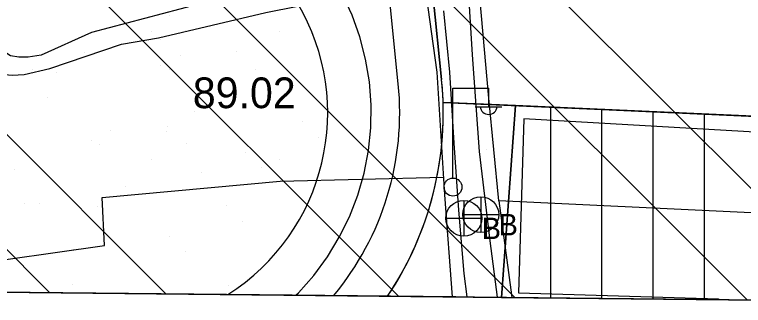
# Model space of a CAD drawing. Extents: x 417995 to 421451, y 4454518 to 4458015.
# Drawn here: x 421021.8 to 421164.1, y 4454999.4 to 4455056.2 of the extents above; entities that cross this region are included whole.
import ezdxf

# ---------------------------------------------------------------- set-up
doc = ezdxf.new("R2010")
doc.units = 0
for name, color, linetype in [('0_PLAN_ONAMA_İLAVE_SINIRI', 7, 'Continuous'), ('ADA', 7, 'Continuous'), ('ADAKENARI', 7, 'Continuous'), ('Default', 7, 'Continuous'), ('PAFTALAMA', 7, 'Continuous'), ('PL_AYA_PARK_DINLENME', 7, 'Continuous'), ('PL_K_TALI_IS_MRK', 7, 'Continuous'), ('PL_KON_MEV_350', 7, 'Continuous'), ('S_Elektrik_Diregi', 7, 'Continuous'), ('S_Rogar_Kapagi_Buski', 7, 'Continuous'), ('Sinir_itirazli_Mulkiyet', 7, 'Continuous'), ('Sinir_Mulkiyet', 7, 'Continuous'), ('Sinir_Tel_bir_taraf', 7, 'Continuous'), ('SN_TR_SIVILASMA', 7, 'Continuous'), ('TR_ORTAYOGUNKONUT', 7, 'Continuous'), ('TR_PARKALANI', 7, 'Continuous'), ('TR_TALIISMERK', 7, 'Continuous'), ('TR_YONETIMMERK', 7, 'Continuous'), ('Y_Kot_Noktasi', 7, 'Continuous'), ('Y_Lejant', 7, 'Continuous'), ('Yol_Sose', 7, 'Continuous')]:
    doc.layers.add(name, color=color, linetype=linetype)

# ---------------------------------------------------------------- blocks, each defined once
blk = doc.blocks.new('POINT_DISPLAY')
at = {"layer": 'Default'}
blk.add_line((0, 0), (0, 0), dxfattribs=at)

msp = doc.modelspace()

# ---------------------------------------------------------------- linework, layer by layer
at = {"layer": '0_PLAN_ONAMA_İLAVE_SINIRI'}
for p, q in [((421121.23, 4455035.87), (421120.2, 4455001.88)), ((421233.02, 4455029.3), (421121.23, 4455035.87)), ((421120.2, 4455001.88), (421159.18, 4455000.7)), ((421159.18, 4455000.7), (421159.18, 4455000.54))]:
    msp.add_line(p, q, dxfattribs=at)
at = {"layer": 'ADA'}
for p, q in [((421105.46, 4455039.06), (421211.42, 4455034.3)), ((421116.85, 4455000.98), (421119.56, 4455038.43))]:
    msp.add_line(p, q, dxfattribs=at)
at = {"layer": 'ADAKENARI'}
for p, q in [((421105.17, 4455043.52), (421102.7, 4455067.97)), ((421096.71, 4455042.67), (421094.22, 4455067.27)), ((421087.7, 4455056.08), (421085.82, 4455060.15)), ((421089.21, 4455051.85), (421087.7, 4455056.08)), ((421090.34, 4455047.5), (421089.21, 4455051.85)), ((421091.07, 4455043.07), (421090.34, 4455047.5)), ((421091.41, 4455038.59), (421091.07, 4455043.07)), ((421091.36, 4455034.1), (421091.41, 4455038.59)), ((421090.9, 4455029.64), (421091.36, 4455034.1)), ((421090.05, 4455025.23), (421090.9, 4455029.64)), ((421088.81, 4455020.91), (421090.05, 4455025.23)), ((421087.19, 4455016.73), (421088.81, 4455020.91)), ((421085.21, 4455012.7), (421087.19, 4455016.73)), ((421082.87, 4455008.86), (421085.21, 4455012.7)), ((421080.21, 4455005.25), (421082.87, 4455008.86)), ((421077.23, 4455001.89), (421080.21, 4455005.25)), ((421076.73, 4455001.41), (421077.23, 4455001.89))]:
    msp.add_line(p, q, dxfattribs=at)
for centre, radius, start, end in [((421040.94, 4455037), 42, 302.419, 119.0131), ((421041, 4455037.03), 64.5, 326.2698, 5.7757), ((421041, 4455037.03), 56, 320.388, 5.7757)]:
    msp.add_arc(centre, radius, start, end, dxfattribs=at)
at = {"layer": 'PAFTALAMA'}
for p, q in [((419138.44, 4455021.89), (421266.41, 4454999.4)), ((421107.95, 4455001.08), (421006.06, 4455002.15))]:
    msp.add_line(p, q, dxfattribs=at)
at = {"layer": 'PL_AYA_PARK_DINLENME'}
for p, q in [((421119.56, 4455038.43), (421105.46, 4455039.06)), ((421116.85, 4455000.98), (421119.56, 4455038.43)), ((421017.68, 4455002.03), (421063.46, 4455001.55)), ((421094.64, 4455001.22), (421116.85, 4455000.98))]:
    msp.add_line(p, q, dxfattribs=at)
for centre, radius, start, end in [((421040.94, 4455037), 42, 302.419, 119.0131), ((421041, 4455037.03), 64.5, 326.2698, 1.8021)]:
    msp.add_arc(centre, radius, start, end, dxfattribs=at)
at = {"layer": 'PL_K_TALI_IS_MRK'}
for p, q in [((421102.7, 4455067.97), (421105.17, 4455043.52)), ((421105.46, 4455039.06), (421119.56, 4455038.43))]:
    msp.add_line(p, q, dxfattribs=at)
for points in [[(421119.56, 4455038.43), (421126.46, 4455038.12), (421136.46, 4455037.67), (421146.46, 4455037.22)], [(421146.46, 4455037.22), (421156.46, 4455036.77), (421166.46, 4455036.32), (421176.46, 4455035.87), (421186.46, 4455035.42)]]:
    msp.add_lwpolyline(points, dxfattribs=at)
msp.add_arc((421041, 4455037.03), 64.5, 1.8021, 5.7757, dxfattribs=at)
at = {"layer": 'PL_KON_MEV_350'}
for p, q in [((421119.56, 4455038.43), (421116.85, 4455000.98)), ((421211.42, 4455034.3), (421119.56, 4455038.43)), ((421116.85, 4455000.98), (421209.91, 4455000))]:
    msp.add_line(p, q, dxfattribs=at)
at = {"layer": 'S_Elektrik_Diregi'}
for p, q in [((421107.36, 4455024.34), (421107.36, 4455041.84)), ((421107.36, 4455041.84), (421114.36, 4455041.84)), ((421114.36, 4455038.34), (421114.36, 4455041.84)), ((421111.7, 4455038.2), (421116.95, 4455038.2))]:
    msp.add_line(p, q, dxfattribs=at)
msp.add_circle((421107.39, 4455022.51), 1.75, dxfattribs=at)
msp.add_arc((421114.36, 4455038.35), 1.66, 184.8384, 355.1464, dxfattribs=at)
at = {"layer": 'S_Rogar_Kapagi_Buski'}
for p, q in [((421112.81, 4455020.64), (421112.81, 4455013.64)), ((421109.51, 4455019.92), (421109.51, 4455012.92)), ((421106.01, 4455016.42), (421113.01, 4455016.42)), ((421109.31, 4455017.14), (421116.31, 4455017.14))]:
    msp.add_line(p, q, dxfattribs=at)
for centre in [(421112.81, 4455017.14), (421109.51, 4455016.42)]:
    msp.add_circle(centre, 3.5, dxfattribs=at)
at = {"layer": 'Sinir_itirazli_Mulkiyet'}
for points in [[(420995.1, 4455063.12), (421013.98, 4455046.45), (421016.58, 4455045.15), (421019.28, 4455044.53), (421021.35, 4455044.38), (421023.72, 4455044.51), (421028.69, 4455045.64), (421042.7, 4455050.39), (421049.93, 4455051.65), (421070.9, 4455056.59), (421101.77, 4455062.76), (421104.23, 4455044.96), (421105.74, 4455021), (421107.22, 4455001.08)], [(420983.25, 4455002.39), (421010.88, 4455007.09), (421039.39, 4455011.09), (421038.95, 4455020.46), (421073.68, 4455023.65), (421105.52, 4455024.47)]]:
    msp.add_lwpolyline(points, dxfattribs=at)
at = {"layer": 'Sinir_Mulkiyet'}
for points in [[(421210.72, 4455015.35), (421116.34, 4455019.83), (421114.37, 4455039.9), (421112.13, 4455065.49)], [(421116.34, 4455019.83), (421118.67, 4455002.47), (421118.87, 4455000.96)]]:
    msp.add_lwpolyline(points, dxfattribs=at)
at = {"layer": 'Sinir_Tel_bir_taraf'}
msp.add_lwpolyline([(421060.99, 4455059.11), (421036.82, 4455052.71), (421027.03, 4455048.28), (421024.48, 4455047.86), (421022.66, 4455047.88), (421021.05, 4455048.13), (421018.68, 4455049.64), (421008.31, 4455058.66), (421001.32, 4455063.89), (421018.29, 4455072.67), (421041.35, 4455083.36)], dxfattribs=at)
at = {"layer": 'SN_TR_SIVILASMA'}
for p, q in [((421187.51, 4455000.24), (420079.94, 4456107.81)), ((421164.82, 4455000.48), (420095.66, 4456069.64)), ((421119.44, 4455000.96), (420129.33, 4455991.06)), ((421096.75, 4455001.2), (420145.11, 4455952.83)), ((421051.37, 4455001.68), (420175.05, 4455878)), ((421028.68, 4455001.92), (420190.02, 4455840.58))]:
    msp.add_line(p, q, dxfattribs=at)
at = {"layer": 'TR_ORTAYOGUNKONUT'}
for p, q in [((421126.46, 4455000.88), (421126.46, 4455038.12)), ((421136.46, 4455000.78), (421136.46, 4455037.67)), ((421146.46, 4455000.67), (421146.46, 4455037.22)), ((421156.46, 4455000.56), (421156.46, 4455036.77))]:
    msp.add_line(p, q, dxfattribs=at)
at = {"layer": 'TR_TALIISMERK'}
for p, q in [((421102.7, 4455067.97), (421105.17, 4455043.52)), ((421119.56, 4455038.43), (421105.46, 4455039.06)), ((421116.85, 4455000.98), (421119.56, 4455038.43)), ((421136.46, 4455037.67), (421146.46, 4455037.22)), ((421116.85, 4455000.98), (421094.64, 4455001.22)), ((421094.64, 4455001.22), (421116.85, 4455000.98))]:
    msp.add_line(p, q, dxfattribs=at)
for points in [[(421105.46, 4455039.06), (421119.56, 4455038.43), (421126.46, 4455038.12), (421136.46, 4455037.67)], [(421146.46, 4455037.22), (421156.46, 4455036.77), (421166.46, 4455036.32), (421176.46, 4455035.87)]]:
    msp.add_lwpolyline(points, dxfattribs=at)
for start, end in [(1.8021, 5.7757), (326.2698, 1.8021)]:
    msp.add_arc((421041, 4455037.03), 64.5, start, end, dxfattribs=at)
at = {"layer": 'Y_Lejant'}
msp.add_lwpolyline([(419168.18, 4457798.01), (421295.36, 4457775.52), (421266.41, 4454999.4), (419138.44, 4455021.89)], close=True, dxfattribs=at)
at = {"layer": 'Yol_Sose'}
for points in [[(421116.06, 4455000.99), (421114.67, 4455012.01), (421112.54, 4455029.43), (421111.17, 4455048.35), (421110.14, 4455065.35), (421108.63, 4455084.62), (421108.29, 4455095.53), (421108.93, 4455105.65)], [(421105.53, 4455056.91), (421106.69, 4455044.97), (421107.54, 4455031.07), (421108.46, 4455018.03), (421109.48, 4455005.62), (421110.06, 4455001.05)]]:
    msp.add_lwpolyline(points, dxfattribs=at)

# ---------------------------------------------------------------- block references
at = {"layer": 'TR_PARKALANI', "xscale": 0.1, "yscale": 0.10000000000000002}
for p in [(421052.1, 4455056.08), (421055.21, 4455053.08), (421050.28, 4455051.35), (421065.12, 4455048.91), (421035.51, 4455048.74), (421054.14, 4455048.16), (421050.35, 4455046.31), (421025.34, 4455045.56), (421030.03, 4455044.81), (421051.98, 4455045.48), (421068.91, 4455045.56), (421028.21, 4455039.93), (421071.78, 4455039.93), (421057.01, 4455037.33), (421078.04, 4455035.23), (421040.63, 4455033.56), (421051.53, 4455033.39), (421051.61, 4455034.31), (421081.16, 4455032.23), (421036.84, 4455031.7), (421038.47, 4455030.87), (421055.4, 4455030.95), (421066.87, 4455029.31), (421113.97, 4455029.93), (421069.98, 4455026.32), (421021.86, 4455025.86), (421058.27, 4455025.33), (421043.5, 4455022.72), (421023.87, 4455019.29), (421026.76, 4455019.37), (421038.02, 4455018.79), (421063.27, 4455018.85), (421066.38, 4455015.85), (421052.1, 4455012.93), (421033.42, 4455010.39), (421055.21, 4455009.94), (421110.5, 4455010.24), (421033.16, 4455003.56), (421063.58, 4455003.28)]:
    msp.add_blockref('POINT_DISPLAY', p, dxfattribs=at)
at = {"layer": 'TR_YONETIMMERK', "xscale": 0.1, "yscale": 0.10000000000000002}
for p in [(421048.57, 4455052.82), (421073.57, 4455052.82), (421048.57, 4455027.82), (421073.57, 4455027.82)]:
    msp.add_blockref('POINT_DISPLAY', p, dxfattribs=at)

# ---------------------------------------------------------------- texts
at = {"layer": 'S_Rogar_Kapagi_Buski'}
for p in [(421113.01, 4455012.35), (421116.31, 4455013.07)]:
    msp.add_text('B', height=4.2, dxfattribs=at).set_placement(p)
at = {"layer": 'Y_Kot_Noktasi'}
msp.add_text('89.02', height=6, dxfattribs=at).set_placement((421056.62, 4455037.92))

doc.saveas('drawing.dxf')
